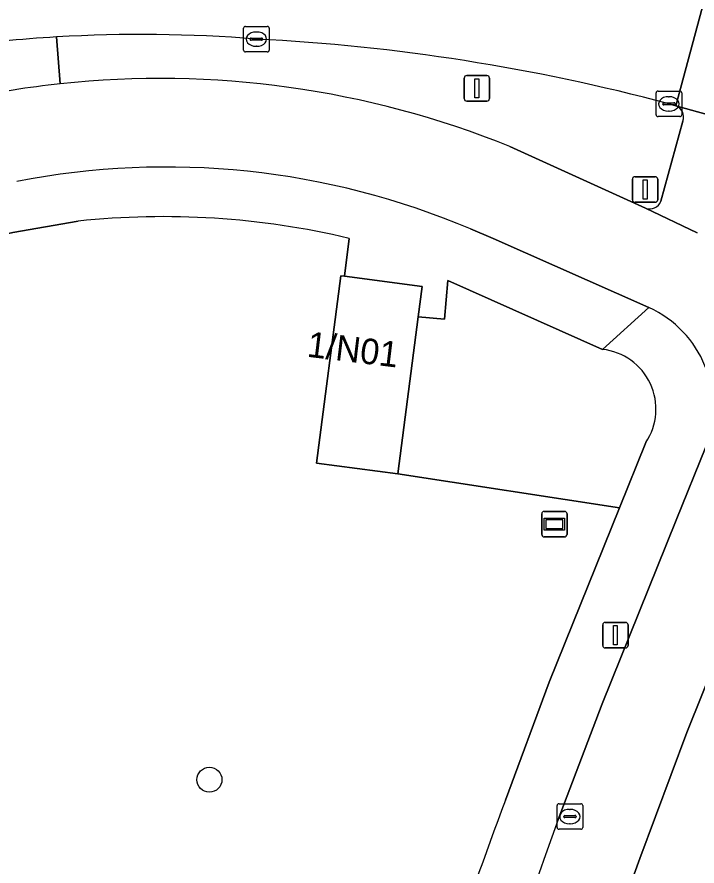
# Model space of a CAD drawing. Extents: x 159817 to 160765, y 380688 to 381638.
# Drawn here: x 160378.58 to 160405.2, y 380866.94 to 380900.19 of the extents above; entities that cross this region are included whole.
import ezdxf

# ---------------------------------------------------------------- set-up
doc = ezdxf.new("R2010")
doc.units = 0
for name, color, linetype in [('IMGEO_Berm_groen', 7, 'Continuous'), ('IMGEO_Boom', 7, 'Continuous'), ('IMGEO_Brandkraan', 7, 'Continuous'), ('IMGEO_Fietspad_gesloten', 7, 'Continuous'), ('IMGEO_Groenvoorziening', 7, 'Continuous'), ('IMGEO_Kolk', 7, 'Continuous'), ('IMGEO_Lichtmast', 7, 'Continuous'), ('IMGEO_Loofbos', 7, 'Continuous'), ('IMGEO_Pand', 7, 'Continuous'), ('IMGEO_Pand_nummerreeks', 7, 'Continuous'), ('IMGEO_Rijbaan_lokaal_gesloten', 7, 'Continuous'), ('IMGEO_Verkeersbordpaal', 7, 'Continuous'), ('IMGEO_Verkeerseiland_groen', 7, 'Continuous'), ('IMGEO_Verklikker', 7, 'Continuous'), ('IMGEO_Voetpad_open', 7, 'Continuous')]:
    doc.layers.add(name, color=color, linetype=linetype)

msp = doc.modelspace()

# ---------------------------------------------------------------- linework, layer by layer
at = {"layer": 'IMGEO_Berm_groen'}
for points in [[(160380.27, 380897.572), (160380.135, 380899.408)], [(160407.844, 380879.739), (160404.805, 380872.162), (160402.97, 380867.228), (160402.738, 380866.613), (160402.508, 380865.998), (160407.126, 380854.699), (160409.197, 380859.452), (160413.745, 380869.736)]]:
    msp.add_lwpolyline(points, dxfattribs=at)
for centre, radius, start, end in [((160383.444, 380843.332), 56.173, 93.3766, 102.0245), ((160384.255, 380860.781), 37.006, 96.1827, 101.9296)]:
    msp.add_arc(centre, radius, start, end, dxfattribs=at)
at = {"layer": 'IMGEO_Boom'}
msp.add_circle((160386.117, 380870.318), 0.489, dxfattribs=at)
at = {"layer": 'IMGEO_Brandkraan'}
for p, q in [((160399.726, 380868.45), (160399.726, 380869.302)), ((160399.801, 380869.376), (160400.653, 380869.376)), ((160400.727, 380869.302), (160400.727, 380868.45)), ((160399.985, 380868.87), (160399.985, 380868.882)), ((160400.028, 380868.919), (160400.426, 380868.919)), ((160400.214, 380869.156), (160400.239, 380869.156)), ((160400.469, 380868.882), (160400.469, 380868.87)), ((160400.423, 380868.833), (160400.025, 380868.833)), ((160400.237, 380868.596), (160400.212, 380868.596)), ((160400.653, 380868.376), (160399.801, 380868.376))]:
    msp.add_line(p, q, dxfattribs=at)
for points in [[(160399.726, 380868.45), (160399.726, 380869.302)], [(160399.801, 380869.376), (160400.653, 380869.376)], [(160400.727, 380869.302), (160400.727, 380868.45)], [(160400.653, 380868.376), (160399.801, 380868.376)]]:
    msp.add_lwpolyline(points, dxfattribs=at)
for centre, radius, start, end in [((160399.803, 380869.3), 0.0765, 91.552, 178.448), ((160399.803, 380869.3), 0.0765, 91.552, 178.448), ((160400.651, 380869.3), 0.0765, 1.552, 88.448), ((160400.651, 380869.3), 0.0765, 1.552, 88.448), ((160400.025, 380868.879), 0.0403, 85.8775, 175.7526), ((160400.022, 380868.869), 0.0366, 178.938, 274.7102), ((160400.426, 380868.876), 0.043, 264.8664, 352.4533), ((160400.43, 380868.881), 0.0386, 1.7309, 96.639), ((160399.803, 380868.452), 0.0765, 181.552, 268.448), ((160399.803, 380868.452), 0.0765, 181.552, 268.448), ((160400.651, 380868.452), 0.0765, 271.552, 358.448), ((160400.651, 380868.452), 0.0765, 271.552, 358.448)]:
    msp.add_arc(centre, radius, start, end, dxfattribs=at)
for centre, major_axis, ratio, start_param, end_param in [((160400.213, 380868.876), (-0.387, 0.002), 0.722429, 4.712389, 7.853982), ((160400.238, 380868.876), (-0.39, 0.002), 0.717154, 1.570796, 4.712389)]:
    msp.add_ellipse(centre, major_axis=major_axis, ratio=ratio, start_param=start_param, end_param=end_param, dxfattribs=at)
at = {"layer": 'IMGEO_Fietspad_gesloten'}
for points in [[(160405.202, 380891.733), (160403.187, 380892.704), (160397.875, 380895.119)], [(160408.761, 380892.91), (160405.668, 380883.656), (160405.542, 380883.36), (160404.383, 380880.48), (160401.49, 380873.289), (160399.771, 380868.76)], [(160396.339, 380891.889), (160397.229, 380891.515), (160403.316, 380888.81)], [(160402.508, 380865.998), (160402.738, 380866.613), (160402.97, 380867.228), (160404.805, 380872.162), (160407.844, 380879.739)]]:
    msp.add_lwpolyline(points, dxfattribs=at)
for centre, radius, start, end in [((160384.255, 380860.781), 37.006, 96.1827, 101.9296), ((160384.18, 380861.232), 36.55, 67.9946, 96.1409), ((160384.419, 380863.808), 30.507, 66.999, 101.028), ((160401.546, 380884.908), 4.285, 338.8288, 65.6054), ((160654.597, 380776.451), 271.03, 160.08749, 165.07638)]:
    msp.add_arc(centre, radius, start, end, dxfattribs=at)
at = {"layer": 'IMGEO_Groenvoorziening'}
msp.add_lwpolyline([(160401.504, 380887.17), (160395.452, 380889.874), (160395.322, 380888.352), (160394.282, 380888.441), (160393.486, 380882.303), (160402.165, 380880.963), (160403.198, 380883.53)], dxfattribs=at)
msp.add_arc((160401.248, 380884.837), 2.348, 326.1816, 83.7315, dxfattribs=at)
at = {"layer": 'IMGEO_Kolk'}
for p, q in [((160387.529, 380899.822), (160388.381, 380899.822)), ((160387.454, 380898.896), (160387.454, 380899.748)), ((160387.942, 380899.602), (160387.967, 380899.602)), ((160388.455, 380899.748), (160388.455, 380898.896)), ((160387.713, 380899.316), (160387.713, 380899.328)), ((160388.151, 380899.279), (160387.753, 380899.279)), ((160387.756, 380899.365), (160388.154, 380899.365)), ((160388.197, 380899.328), (160388.197, 380899.316)), ((160388.381, 380898.822), (160387.529, 380898.822)), ((160387.965, 380899.042), (160387.94, 380899.042)), ((160403.601, 380896.361), (160403.601, 380897.213)), ((160403.676, 380897.287), (160404.528, 380897.287)), ((160404.602, 380897.213), (160404.602, 380896.361)), ((160403.903, 380896.83), (160404.301, 380896.83)), ((160404.089, 380897.067), (160404.114, 380897.067)), ((160403.86, 380896.781), (160403.86, 380896.793)), ((160404.298, 380896.744), (160403.9, 380896.744)), ((160404.112, 380896.507), (160404.087, 380896.507)), ((160404.344, 380896.793), (160404.344, 380896.781)), ((160404.528, 380896.287), (160403.676, 380896.287))]:
    msp.add_line(p, q, dxfattribs=at)
for points in [[(160387.529, 380899.822), (160388.381, 380899.822)], [(160387.454, 380898.896), (160387.454, 380899.748)], [(160388.455, 380899.748), (160388.455, 380898.896)], [(160388.381, 380898.822), (160387.529, 380898.822)], [(160403.601, 380896.361), (160403.601, 380897.213)], [(160403.676, 380897.287), (160404.528, 380897.287)], [(160404.602, 380897.213), (160404.602, 380896.361)], [(160404.528, 380896.287), (160403.676, 380896.287)]]:
    msp.add_lwpolyline(points, dxfattribs=at)
for centre, radius, start, end in [((160387.531, 380899.746), 0.0765, 91.552, 178.448), ((160387.531, 380899.746), 0.0765, 91.552, 178.448), ((160388.379, 380899.746), 0.0765, 1.552, 88.448), ((160388.379, 380899.746), 0.0765, 1.552, 88.448), ((160387.753, 380899.325), 0.0403, 85.8775, 175.7526), ((160387.75, 380899.315), 0.0366, 178.938, 274.7102), ((160388.154, 380899.322), 0.043, 264.8664, 352.4533), ((160388.158, 380899.327), 0.0386, 1.7309, 96.639), ((160387.531, 380898.898), 0.0765, 181.552, 268.448), ((160387.531, 380898.898), 0.0765, 181.552, 268.448), ((160388.379, 380898.898), 0.0765, 271.552, 358.448), ((160388.379, 380898.898), 0.0765, 271.552, 358.448), ((160403.678, 380897.211), 0.0765, 91.552, 178.448), ((160403.678, 380897.211), 0.0765, 91.552, 178.448), ((160404.526, 380897.211), 0.0765, 1.552, 88.448), ((160404.526, 380897.211), 0.0765, 1.552, 88.448), ((160403.9, 380896.79), 0.0403, 85.8775, 175.7526), ((160404.305, 380896.792), 0.0386, 1.7309, 96.639), ((160403.897, 380896.78), 0.0366, 178.938, 274.7102), ((160404.301, 380896.787), 0.043, 264.8664, 352.4533), ((160403.678, 380896.363), 0.0765, 181.552, 268.448), ((160403.678, 380896.363), 0.0765, 181.552, 268.448), ((160404.526, 380896.363), 0.0765, 271.552, 358.448), ((160404.526, 380896.363), 0.0765, 271.552, 358.448)]:
    msp.add_arc(centre, radius, start, end, dxfattribs=at)
for centre, major_axis, ratio, start_param, end_param in [((160387.941, 380899.322), (-0.387, 0.002), 0.722429, 4.712389, 7.853982), ((160387.966, 380899.322), (-0.39, 0.002), 0.717154, 1.570796, 4.712389), ((160404.088, 380896.787), (-0.387, 0.002), 0.722429, 4.712389, 7.853982), ((160404.113, 380896.787), (-0.39, 0.002), 0.717154, 1.570796, 4.712389)]:
    msp.add_ellipse(centre, major_axis=major_axis, ratio=ratio, start_param=start_param, end_param=end_param, dxfattribs=at)
at = {"layer": 'IMGEO_Lichtmast'}
for p, q in [((160396.09, 380896.996), (160396.09, 380897.796)), ((160396.09, 380897.796), (160396.09, 380896.996)), ((160396.19, 380897.896), (160396.98, 380897.896)), ((160396.98, 380897.896), (160396.19, 380897.896)), ((160397.08, 380897.796), (160397.08, 380896.996)), ((160397.08, 380896.996), (160397.08, 380897.796)), ((160396.98, 380896.896), (160396.19, 380896.896)), ((160396.19, 380896.896), (160396.98, 380896.896)), ((160401.513, 380875.579), (160401.513, 380876.379)), ((160401.513, 380876.379), (160401.513, 380875.579)), ((160401.613, 380876.479), (160402.403, 380876.479)), ((160402.403, 380876.479), (160401.613, 380876.479)), ((160402.503, 380876.379), (160402.503, 380875.579)), ((160402.503, 380875.579), (160402.503, 380876.379)), ((160402.403, 380875.479), (160401.613, 380875.479)), ((160401.613, 380875.479), (160402.403, 380875.479))]:
    msp.add_line(p, q, dxfattribs=at)
for points in [[(160396.51, 380897.771), (160396.66, 380897.771), (160396.66, 380897.021), (160396.51, 380897.021), (160396.51, 380897.771)], [(160401.933, 380876.354), (160402.083, 380876.354), (160402.083, 380875.604), (160401.933, 380875.604), (160401.933, 380876.354)]]:
    msp.add_lwpolyline(points, dxfattribs=at)
for centre, start, end in [((160396.19, 380897.796), 90, 180), ((160396.19, 380897.796), 90, 180), ((160396.98, 380897.796), 0, 90), ((160396.98, 380897.796), 360, 90), ((160396.19, 380896.996), 180, 270), ((160396.19, 380896.996), 180, 270), ((160396.98, 380896.996), 270, 0), ((160396.98, 380896.996), 270, 0), ((160401.613, 380876.379), 90, 180), ((160401.613, 380876.379), 90, 180), ((160402.403, 380876.379), 0, 90), ((160402.403, 380876.379), 360, 90), ((160401.613, 380875.579), 180, 270), ((160401.613, 380875.579), 180, 270), ((160402.403, 380875.579), 270, 0), ((160402.403, 380875.579), 270, 0)]:
    msp.add_arc(centre, 0.1, start, end, dxfattribs=at)
at = {"layer": 'IMGEO_Loofbos'}
for points in [[(160380.977, 380892.193), (160378.42, 380891.755), (160343.498, 380883.777), (160319.722, 380878.316)], [(160402.165, 380880.963), (160393.486, 380882.303), (160390.302, 380882.716), (160391.254, 380890.053), (160391.405, 380890.033), (160391.586, 380891.518)], [(160397.702, 380869.512), (160399.416, 380874.134), (160402.165, 380880.963)]]:
    msp.add_lwpolyline(points, dxfattribs=at)
for centre, radius, start, end in [((160384.318, 380860.989), 31.382, 76.6082, 96.1107), ((160616.995, 380787.808), 234.019, 159.56554, 162.94166)]:
    msp.add_arc(centre, radius, start, end, dxfattribs=at)
at = {"layer": 'IMGEO_Pand'}
msp.add_lwpolyline([(160394.282, 380888.441), (160394.438, 380889.64), (160391.405, 380890.033), (160391.254, 380890.053), (160390.302, 380882.716), (160393.486, 380882.303)], close=True, dxfattribs=at)
at = {"layer": 'IMGEO_Rijbaan_lokaal_gesloten'}
for points in [[(160404.102, 380896.789), (160404.371, 380896.714), (160406.914, 380906.173), (160407.663, 380908.96), (160407.368, 380909.02)], [(160416.749, 380906.772), (160412.388, 380907.837), (160407.663, 380908.96), (160406.914, 380906.173), (160404.371, 380896.714), (160409.044, 380895.415), (160410.874, 380894.824)]]:
    msp.add_lwpolyline(points, dxfattribs=at)
for centre, radius, start, end in [((160383.442, 380843.214), 56.292, 85.401, 93.3683), ((160383.444, 380843.332), 56.173, 93.3766, 102.0245), ((160384.011, 380821.514), 77.91, 75.05638, 87.09788)]:
    msp.add_arc(centre, radius, start, end, dxfattribs=at)
at = {"layer": 'IMGEO_Verkeersbordpaal'}
for p, q in [((160402.675, 380893.032), (160402.675, 380893.832)), ((160402.675, 380893.832), (160402.675, 380893.032)), ((160402.775, 380893.932), (160403.565, 380893.932)), ((160403.565, 380893.932), (160402.775, 380893.932)), ((160403.665, 380893.832), (160403.665, 380893.032)), ((160403.665, 380893.032), (160403.665, 380893.832)), ((160403.565, 380892.932), (160402.775, 380892.932)), ((160402.775, 380892.932), (160403.565, 380892.932))]:
    msp.add_line(p, q, dxfattribs=at)
msp.add_lwpolyline([(160403.095, 380893.807), (160403.245, 380893.807), (160403.245, 380893.057), (160403.095, 380893.057), (160403.095, 380893.807)], dxfattribs=at)
for centre, start, end in [((160402.775, 380893.832), 90, 180), ((160402.775, 380893.832), 90, 180), ((160403.565, 380893.832), 0, 90), ((160403.565, 380893.832), 360, 90), ((160402.775, 380893.032), 180, 270), ((160402.775, 380893.032), 180, 270), ((160403.565, 380893.032), 270, 0), ((160403.565, 380893.032), 270, 0)]:
    msp.add_arc(centre, 0.1, start, end, dxfattribs=at)
at = {"layer": 'IMGEO_Verkeerseiland_groen'}
for points in [[(160380.135, 380899.408), (160380.27, 380897.572)], [(160404.371, 380896.714), (160404.102, 380896.789)], [(160403.784, 380892.971), (160404.647, 380896.113)], [(160397.875, 380895.119), (160403.187, 380892.704)]]:
    msp.add_lwpolyline(points, dxfattribs=at)
for centre, radius, start, end in [((160383.442, 380843.214), 56.292, 85.401, 93.3683), ((160384.011, 380821.514), 77.91, 75.05638, 87.09788), ((160384.18, 380861.232), 36.55, 67.9946, 96.1409), ((160404.21, 380896.276), 0.466, 339.4824, 69.85), ((160403.356, 380893.127), 0.455, 248.172, 340.0198)]:
    msp.add_arc(centre, radius, start, end, dxfattribs=at)
at = {"layer": 'IMGEO_Verklikker'}
for p, q in [((160399.124, 380879.928), (160399.124, 380880.728)), ((160399.124, 380880.728), (160399.124, 380879.928)), ((160399.224, 380880.828), (160400.014, 380880.828)), ((160400.014, 380880.828), (160399.224, 380880.828)), ((160400.114, 380880.728), (160400.114, 380879.928)), ((160400.114, 380879.928), (160400.114, 380880.728)), ((160400.014, 380879.828), (160399.224, 380879.828)), ((160399.224, 380879.828), (160400.014, 380879.828))]:
    msp.add_line(p, q, dxfattribs=at)
for points in [[(160399.225, 380880.56), (160400.013, 380880.56), (160400.013, 380880.096), (160399.225, 380880.096), (160399.225, 380880.56)], [(160399.29, 380880.495), (160399.29, 380880.161), (160399.948, 380880.161), (160399.948, 380880.495), (160399.29, 380880.495)]]:
    msp.add_lwpolyline(points, dxfattribs=at)
for centre, start, end in [((160399.224, 380880.728), 90, 180), ((160399.224, 380880.728), 90, 180), ((160400.014, 380880.728), 0, 90), ((160400.014, 380880.728), 360, 90), ((160399.224, 380879.928), 180, 270), ((160399.224, 380879.928), 180, 270), ((160400.014, 380879.928), 270, 0), ((160400.014, 380879.928), 270, 0)]:
    msp.add_arc(centre, 0.1, start, end, dxfattribs=at)
at = {"layer": 'IMGEO_Voetpad_open'}
for points in [[(160409.044, 380895.415), (160404.371, 380896.714)], [(160404.647, 380896.113), (160403.784, 380892.971)], [(160403.187, 380892.704), (160405.202, 380891.733)], [(160319.722, 380878.316), (160343.498, 380883.777), (160378.42, 380891.755), (160380.977, 380892.193)], [(160391.586, 380891.518), (160391.405, 380890.033), (160394.438, 380889.64), (160394.282, 380888.441), (160395.322, 380888.352), (160395.452, 380889.874), (160401.504, 380887.17), (160403.316, 380888.81), (160397.229, 380891.515), (160396.339, 380891.889)], [(160403.316, 380888.81), (160401.504, 380887.17)], [(160403.198, 380883.53), (160402.165, 380880.963), (160399.416, 380874.134), (160397.702, 380869.512)], [(160399.771, 380868.76), (160401.49, 380873.289), (160404.383, 380880.48), (160405.542, 380883.36)]]:
    msp.add_lwpolyline(points, dxfattribs=at)
for centre, radius, start, end in [((160404.21, 380896.276), 0.466, 339.4824, 69.85), ((160384.419, 380863.808), 30.507, 66.999, 101.028), ((160403.356, 380893.127), 0.455, 248.172, 340.0198), ((160384.318, 380860.989), 31.382, 76.6082, 96.1107), ((160401.546, 380884.908), 4.285, 338.8288, 65.6054), ((160401.248, 380884.837), 2.348, 326.1816, 83.7315), ((160616.995, 380787.808), 234.019, 159.56554, 162.94166), ((160654.597, 380776.451), 271.03, 160.08749, 165.07638)]:
    msp.add_arc(centre, radius, start, end, dxfattribs=at)

# ---------------------------------------------------------------- texts
at = {"layer": 'IMGEO_Pand_nummerreeks'}
msp.add_text('1/N01', height=1, rotation=353.13, dxfattribs=at).set_placement((160389.906, 380886.887))

doc.saveas('drawing.dxf')
